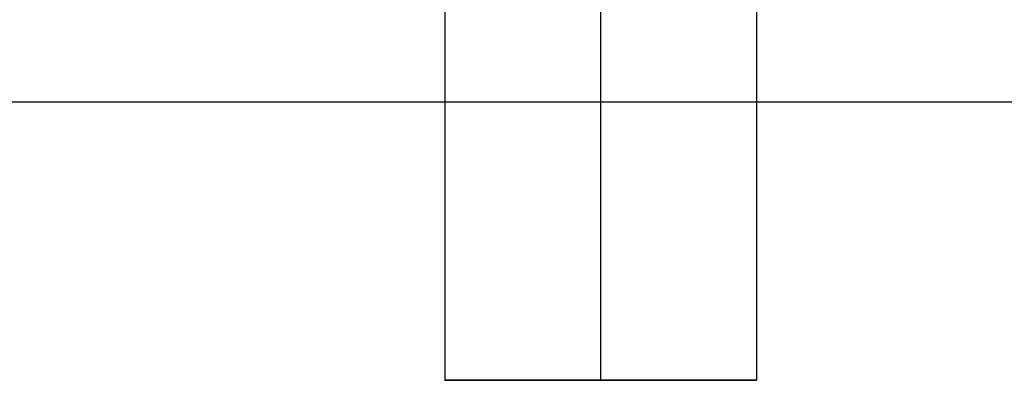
# Model space of a CAD drawing. Header units: millimetres. Extents: x -429 to 422, y -262 to 259.
# Tile 405 of 656: x -252 to -237, y 150 to 156. Entities that reach past the tile are written whole.
import ezdxf

# ---------------------------------------------------------------- set-up
doc = ezdxf.new("R2010")
doc.units = ezdxf.units.MM
doc.layers.add('Default', color=7, linetype='Continuous', true_color=0x000000)

msp = doc.modelspace()

# ---------------------------------------------------------------- linework, layer by layer
at = {"layer": 'Default'}
for p, q in [((-245.627, 150.065, 880.822), (-240.627, 150.065, 880.822)), ((-243.127, 150.065, 878.322), (-243.127, 150.065, 883.322))]:
    msp.add_line(p, q, dxfattribs=at)
for points in [[(-245.627, 195.065, 880.822), (-245.627, 172.565, 880.822), (-245.627, 150.065, 880.822)], [(-243.127, 195.065, 883.322), (-243.127, 172.565, 883.322), (-243.127, 150.065, 883.322)], [(-243.127, 195.065, 878.322), (-243.127, 172.565, 878.322), (-243.127, 150.065, 878.322)], [(-240.627, 195.065, 880.822), (-240.627, 172.565, 880.822), (-240.627, 150.065, 880.822)], [(411.873, 154.531, 771.822), (-3.127, 154.531, 771.822), (-418.127, 154.531, 771.822)], [(288.873, 154.531, 780.822), (-3.127, 154.531, 780.822), (-295.127, 154.531, 780.822)]]:
    msp.add_open_spline(points, degree=2, dxfattribs=at)
msp.add_rational_spline([(-240.627, 150.065, 880.822), (-240.627, 150.065, 883.322), (-243.127, 150.065, 883.322), (-245.627, 150.065, 883.322), (-245.627, 150.065, 880.822), (-245.627, 150.065, 878.322), (-243.127, 150.065, 878.322), (-240.627, 150.065, 878.322), (-240.627, 150.065, 880.822)], [1, 0.707106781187, 1, 0.707106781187, 1, 0.707106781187, 1, 0.707106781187, 1], degree=2, knots=[0, 0, 0, 5.497787, 5.497787, 10.995574, 10.995574, 16.493361, 16.493361, 21.991149, 21.991149, 21.991149], dxfattribs=at)

doc.saveas('drawing.dxf')
